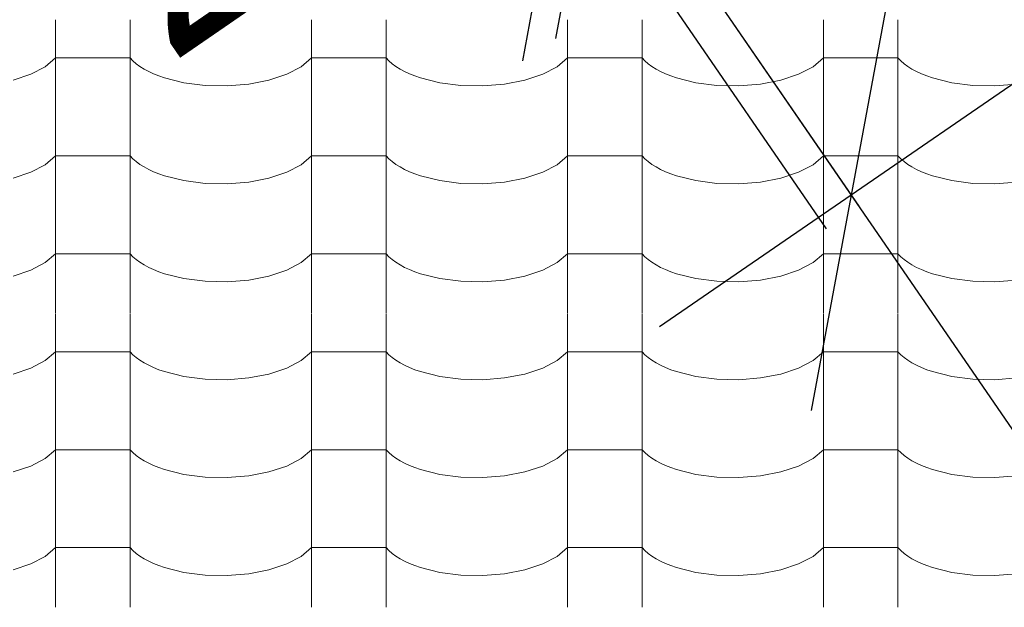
# Model space of a CAD drawing. Header units: millimetres. Extents: x -36478 to 31050, y -14815 to 11827.
# Tile 380 of 656: x -10815 to -10180, y 7273 to 7652. Entities that reach past the tile are written whole.
import ezdxf

# ---------------------------------------------------------------- set-up
doc = ezdxf.new("R2010")
doc.units = ezdxf.units.MM
doc.header["$MEASUREMENT"] = 0
doc.layers.add('Nové_Kóty - SP', color=7, linetype='Continuous')
doc.layers.add('Nové_Výplně - Povrchové', color=7, linetype='Continuous')
doc.styles.add('GENEROVANÝ_STYL_2', font='txt')
doc.dimstyles.new('GENEROVANÝ_STYL__1', dxfattribs={"dimtxt": 125, "dimasz": 190, "dimexe": 0.18, "dimexo": 300, "dimgap": 0, "dimtad": 1, "dimdec": 0, "dimzin": 0, "dimdsep": 46, "dimtxsty": 'GENEROVANÝ_STYL_2', "dimblk": 'ARROWHEAD_6', "dimblk1": 'ARROWHEAD_6', "dimblk2": 'ARROWHEAD_6', "dimcen": 0.09, "dimclrd": 1, "dimclre": 1, "dimclrt": 1, "dimazin": 0, "dimtfac": 1, "dimtdec": 4, "dimtmove": 0, "dimatfit": 3, "dimfxl": 1, "dimtolj": 1, "dimtzin": 0, "dimarcsym": 0})
doc.dimstyles.new('GENEROVANÝ_STYL__2', dxfattribs={"dimtxt": 125, "dimasz": 190, "dimexe": 0.18, "dimexo": 300, "dimgap": 0, "dimtad": 1, "dimdec": 0, "dimzin": 0, "dimdsep": 46, "dimtxsty": 'GENEROVANÝ_STYL_2', "dimblk": 'ARROWHEAD_6', "dimblk1": 'ARROWHEAD_6', "dimblk2": 'ARROWHEAD_6', "dimcen": 0.09, "dimclrd": 1, "dimclre": 1, "dimclrt": 1, "dimazin": 0, "dimtfac": 1, "dimtdec": 4, "dimtmove": 2, "dimatfit": 3, "dimfxl": 1, "dimtolj": 1, "dimtzin": 0, "dimarcsym": 0})

# ---------------------------------------------------------------- blocks, each defined once
blk = doc.blocks.new('*X13')
at = {"layer": 'Nové_Výplně - Povrchové', "color": 21, "linetype": 'Continuous', "lineweight": 20, "true_color": 0xffaaaa}
for p, q in [((-10791.72, 7651.57), (-10791.72, 7588.69)), ((-10743.69, 7651.57), (-10743.69, 7588.69)), ((-10626.72, 7651.57), (-10626.72, 7588.69)), ((-10578.69, 7651.57), (-10578.69, 7588.69)), ((-10461.72, 7651.57), (-10461.72, 7588.69)), ((-10413.69, 7651.57), (-10413.69, 7588.69)), ((-10296.72, 7651.57), (-10296.72, 7588.69)), ((-10248.69, 7651.57), (-10248.69, 7588.69)), ((-10798.39, 7621.35), (-10791.72, 7627.04)), ((-10767.71, 7627.04), (-10791.72, 7627.04)), ((-10743.69, 7627.04), (-10767.71, 7627.04)), ((-10743.69, 7627.04), (-10741.86, 7625.14)), ((-10741.86, 7625.14), (-10739.74, 7623.31)), ((-10633.39, 7621.35), (-10626.72, 7627.04)), ((-10602.71, 7627.04), (-10626.72, 7627.04)), ((-10578.69, 7627.04), (-10602.71, 7627.04)), ((-10578.69, 7627.04), (-10576.86, 7625.14)), ((-10576.86, 7625.14), (-10574.74, 7623.31)), ((-10468.39, 7621.35), (-10461.72, 7627.04)), ((-10437.71, 7627.04), (-10461.72, 7627.04)), ((-10413.69, 7627.04), (-10437.71, 7627.04)), ((-10413.69, 7627.04), (-10411.86, 7625.14)), ((-10411.86, 7625.14), (-10409.74, 7623.31)), ((-10303.39, 7621.35), (-10296.72, 7627.04)), ((-10272.71, 7627.04), (-10296.72, 7627.04)), ((-10248.69, 7627.04), (-10272.71, 7627.04)), ((-10248.69, 7627.04), (-10246.86, 7625.14)), ((-10246.86, 7625.14), (-10244.74, 7623.31)), ((-10807.7, 7616.48), (-10798.39, 7621.35)), ((-10739.74, 7623.31), (-10737.34, 7621.56)), ((-10737.34, 7621.56), (-10734.65, 7619.89)), ((-10734.65, 7619.89), (-10731.71, 7618.31)), ((-10731.71, 7618.31), (-10728.53, 7616.83)), ((-10642.7, 7616.48), (-10633.39, 7621.35)), ((-10574.74, 7623.31), (-10572.34, 7621.56)), ((-10572.34, 7621.56), (-10569.65, 7619.89)), ((-10569.65, 7619.89), (-10566.71, 7618.31)), ((-10566.71, 7618.31), (-10563.53, 7616.83)), ((-10477.7, 7616.48), (-10468.39, 7621.35)), ((-10409.74, 7623.31), (-10407.34, 7621.56)), ((-10407.34, 7621.56), (-10404.65, 7619.89)), ((-10404.65, 7619.89), (-10401.71, 7618.31)), ((-10401.71, 7618.31), (-10398.53, 7616.83)), ((-10312.7, 7616.48), (-10303.39, 7621.35)), ((-10244.74, 7623.31), (-10242.34, 7621.56)), ((-10242.34, 7621.56), (-10239.65, 7619.89)), ((-10239.65, 7619.89), (-10236.71, 7618.31)), ((-10236.71, 7618.31), (-10233.53, 7616.83)), ((-10819.18, 7612.69), (-10807.7, 7616.48)), ((-10728.53, 7616.83), (-10725.12, 7615.46)), ((-10725.12, 7615.46), (-10721.5, 7614.2)), ((-10721.5, 7614.2), (-10709.05, 7611.1)), ((-10709.05, 7611.1), (-10695.39, 7609.35)), ((-10667.24, 7610.16), (-10654.18, 7612.69)), ((-10654.18, 7612.69), (-10642.7, 7616.48)), ((-10563.53, 7616.83), (-10560.12, 7615.46)), ((-10560.12, 7615.46), (-10556.5, 7614.2)), ((-10556.5, 7614.2), (-10544.05, 7611.1)), ((-10544.05, 7611.1), (-10530.39, 7609.35)), ((-10502.24, 7610.16), (-10489.18, 7612.69)), ((-10489.18, 7612.69), (-10477.7, 7616.48)), ((-10398.53, 7616.83), (-10395.12, 7615.46)), ((-10395.12, 7615.46), (-10391.5, 7614.2)), ((-10391.5, 7614.2), (-10379.05, 7611.1)), ((-10379.05, 7611.1), (-10365.39, 7609.35)), ((-10337.24, 7610.16), (-10324.18, 7612.69)), ((-10324.18, 7612.69), (-10312.7, 7616.48)), ((-10233.53, 7616.83), (-10230.12, 7615.46)), ((-10230.12, 7615.46), (-10226.5, 7614.2)), ((-10226.5, 7614.2), (-10214.05, 7611.1)), ((-10214.05, 7611.1), (-10200.39, 7609.35)), ((-10695.39, 7609.35), (-10681.21, 7609.03)), ((-10681.21, 7609.03), (-10667.24, 7610.16)), ((-10530.39, 7609.35), (-10516.21, 7609.03)), ((-10516.21, 7609.03), (-10502.24, 7610.16)), ((-10365.39, 7609.35), (-10351.21, 7609.03)), ((-10351.21, 7609.03), (-10337.24, 7610.16)), ((-10200.39, 7609.35), (-10186.21, 7609.03)), ((-10186.21, 7609.03), (-10172.24, 7610.16)), ((-10791.72, 7588.46), (-10791.72, 7525.59)), ((-10743.69, 7588.46), (-10743.69, 7525.59)), ((-10626.72, 7588.46), (-10626.72, 7525.59)), ((-10578.69, 7588.46), (-10578.69, 7525.59)), ((-10461.72, 7588.46), (-10461.72, 7525.59)), ((-10413.69, 7588.46), (-10413.69, 7525.59)), ((-10296.72, 7588.46), (-10296.72, 7525.59)), ((-10248.69, 7588.46), (-10248.69, 7525.59)), ((-10798.39, 7558.24), (-10791.72, 7563.93)), ((-10767.71, 7563.93), (-10791.72, 7563.93)), ((-10743.69, 7563.93), (-10767.71, 7563.93)), ((-10743.69, 7563.93), (-10741.86, 7562.04)), ((-10741.86, 7562.04), (-10739.74, 7560.21)), ((-10739.74, 7560.21), (-10737.34, 7558.45)), ((-10633.39, 7558.24), (-10626.72, 7563.93)), ((-10602.71, 7563.93), (-10626.72, 7563.93)), ((-10578.69, 7563.93), (-10602.71, 7563.93)), ((-10578.69, 7563.93), (-10576.86, 7562.04)), ((-10576.86, 7562.04), (-10574.74, 7560.21)), ((-10574.74, 7560.21), (-10572.34, 7558.45)), ((-10468.39, 7558.24), (-10461.72, 7563.93)), ((-10437.71, 7563.93), (-10461.72, 7563.93)), ((-10413.69, 7563.93), (-10437.71, 7563.93)), ((-10413.69, 7563.93), (-10411.86, 7562.04)), ((-10411.86, 7562.04), (-10409.74, 7560.21)), ((-10409.74, 7560.21), (-10407.34, 7558.45)), ((-10303.39, 7558.24), (-10296.72, 7563.93)), ((-10272.71, 7563.93), (-10296.72, 7563.93)), ((-10248.69, 7563.93), (-10272.71, 7563.93)), ((-10248.69, 7563.93), (-10246.86, 7562.04)), ((-10246.86, 7562.04), (-10244.74, 7560.21)), ((-10244.74, 7560.21), (-10242.34, 7558.45)), ((-10807.7, 7553.38), (-10798.39, 7558.24)), ((-10737.34, 7558.45), (-10734.65, 7556.78)), ((-10734.65, 7556.78), (-10731.71, 7555.2)), ((-10731.71, 7555.2), (-10728.53, 7553.72)), ((-10728.53, 7553.72), (-10725.12, 7552.35)), ((-10642.7, 7553.38), (-10633.39, 7558.24)), ((-10572.34, 7558.45), (-10569.65, 7556.78)), ((-10569.65, 7556.78), (-10566.71, 7555.2)), ((-10566.71, 7555.2), (-10563.53, 7553.72)), ((-10563.53, 7553.72), (-10560.12, 7552.35)), ((-10477.7, 7553.38), (-10468.39, 7558.24)), ((-10407.34, 7558.45), (-10404.65, 7556.78)), ((-10404.65, 7556.78), (-10401.71, 7555.2)), ((-10401.71, 7555.2), (-10398.53, 7553.72)), ((-10398.53, 7553.72), (-10395.12, 7552.35)), ((-10312.7, 7553.38), (-10303.39, 7558.24)), ((-10242.34, 7558.45), (-10239.65, 7556.78)), ((-10239.65, 7556.78), (-10236.71, 7555.2)), ((-10236.71, 7555.2), (-10233.53, 7553.72)), ((-10233.53, 7553.72), (-10230.12, 7552.35)), ((-10819.18, 7549.58), (-10807.7, 7553.38)), ((-10725.12, 7552.35), (-10721.5, 7551.1)), ((-10721.5, 7551.1), (-10709.05, 7548)), ((-10709.05, 7548), (-10695.39, 7546.24)), ((-10667.24, 7547.06), (-10654.18, 7549.58)), ((-10654.18, 7549.58), (-10642.7, 7553.38)), ((-10560.12, 7552.35), (-10556.5, 7551.1)), ((-10556.5, 7551.1), (-10544.05, 7548)), ((-10544.05, 7548), (-10530.39, 7546.24)), ((-10502.24, 7547.06), (-10489.18, 7549.58)), ((-10489.18, 7549.58), (-10477.7, 7553.38)), ((-10395.12, 7552.35), (-10391.5, 7551.1)), ((-10391.5, 7551.1), (-10379.05, 7548)), ((-10379.05, 7548), (-10365.39, 7546.24)), ((-10337.24, 7547.06), (-10324.18, 7549.58)), ((-10324.18, 7549.58), (-10312.7, 7553.38)), ((-10230.12, 7552.35), (-10226.5, 7551.1)), ((-10226.5, 7551.1), (-10214.05, 7548)), ((-10214.05, 7548), (-10200.39, 7546.24)), ((-10695.39, 7546.24), (-10681.21, 7545.92)), ((-10681.21, 7545.92), (-10667.24, 7547.06)), ((-10530.39, 7546.24), (-10516.21, 7545.92)), ((-10516.21, 7545.92), (-10502.24, 7547.06)), ((-10365.39, 7546.24), (-10351.21, 7545.92)), ((-10351.21, 7545.92), (-10337.24, 7547.06)), ((-10200.39, 7546.24), (-10186.21, 7545.92)), ((-10186.21, 7545.92), (-10172.24, 7547.06)), ((-10791.72, 7525.36), (-10791.72, 7462.48)), ((-10743.69, 7525.36), (-10743.69, 7462.48)), ((-10626.72, 7525.36), (-10626.72, 7462.48)), ((-10578.69, 7525.36), (-10578.69, 7462.48)), ((-10461.72, 7525.36), (-10461.72, 7462.48)), ((-10413.69, 7525.36), (-10413.69, 7462.48)), ((-10296.72, 7525.36), (-10296.72, 7462.48)), ((-10248.69, 7525.36), (-10248.69, 7462.48)), ((-10798.39, 7495.14), (-10791.72, 7500.83)), ((-10767.71, 7500.83), (-10791.72, 7500.83)), ((-10743.69, 7500.83), (-10767.71, 7500.83)), ((-10743.69, 7500.83), (-10741.86, 7498.93)), ((-10741.86, 7498.93), (-10739.74, 7497.1)), ((-10739.74, 7497.1), (-10737.34, 7495.35)), ((-10633.39, 7495.14), (-10626.72, 7500.83)), ((-10602.71, 7500.83), (-10626.72, 7500.83)), ((-10578.69, 7500.83), (-10602.71, 7500.83)), ((-10578.69, 7500.83), (-10576.86, 7498.93)), ((-10576.86, 7498.93), (-10574.74, 7497.1)), ((-10574.74, 7497.1), (-10572.34, 7495.35)), ((-10468.39, 7495.14), (-10461.72, 7500.83)), ((-10437.71, 7500.83), (-10461.72, 7500.83)), ((-10413.69, 7500.83), (-10437.71, 7500.83)), ((-10413.69, 7500.83), (-10411.86, 7498.93)), ((-10411.86, 7498.93), (-10409.74, 7497.1)), ((-10409.74, 7497.1), (-10407.34, 7495.35)), ((-10303.39, 7495.14), (-10296.72, 7500.83)), ((-10272.71, 7500.83), (-10296.72, 7500.83)), ((-10248.69, 7500.83), (-10272.71, 7500.83)), ((-10248.69, 7500.83), (-10246.86, 7498.93)), ((-10246.86, 7498.93), (-10244.74, 7497.1)), ((-10244.74, 7497.1), (-10242.34, 7495.35)), ((-10819.18, 7486.48), (-10807.7, 7490.27)), ((-10807.7, 7490.27), (-10798.39, 7495.14)), ((-10737.34, 7495.35), (-10734.65, 7493.68)), ((-10734.65, 7493.68), (-10731.71, 7492.1)), ((-10731.71, 7492.1), (-10728.53, 7490.62)), ((-10728.53, 7490.62), (-10725.12, 7489.25)), ((-10654.18, 7486.48), (-10642.7, 7490.27)), ((-10642.7, 7490.27), (-10633.39, 7495.14)), ((-10572.34, 7495.35), (-10569.65, 7493.68)), ((-10569.65, 7493.68), (-10566.71, 7492.1)), ((-10566.71, 7492.1), (-10563.53, 7490.62)), ((-10563.53, 7490.62), (-10560.12, 7489.25)), ((-10489.18, 7486.48), (-10477.7, 7490.27)), ((-10477.7, 7490.27), (-10468.39, 7495.14)), ((-10407.34, 7495.35), (-10404.65, 7493.68)), ((-10404.65, 7493.68), (-10401.71, 7492.1)), ((-10401.71, 7492.1), (-10398.53, 7490.62)), ((-10398.53, 7490.62), (-10395.12, 7489.25)), ((-10324.18, 7486.48), (-10312.7, 7490.27)), ((-10312.7, 7490.27), (-10303.39, 7495.14)), ((-10242.34, 7495.35), (-10239.65, 7493.68)), ((-10239.65, 7493.68), (-10236.71, 7492.1)), ((-10236.71, 7492.1), (-10233.53, 7490.62)), ((-10233.53, 7490.62), (-10230.12, 7489.25)), ((-10725.12, 7489.25), (-10721.5, 7488)), ((-10721.5, 7488), (-10709.05, 7484.89)), ((-10709.05, 7484.89), (-10695.39, 7483.14)), ((-10681.21, 7482.82), (-10667.24, 7483.95)), ((-10667.24, 7483.95), (-10654.18, 7486.48)), ((-10560.12, 7489.25), (-10556.5, 7488)), ((-10556.5, 7488), (-10544.05, 7484.89)), ((-10544.05, 7484.89), (-10530.39, 7483.14)), ((-10516.21, 7482.82), (-10502.24, 7483.95)), ((-10502.24, 7483.95), (-10489.18, 7486.48)), ((-10395.12, 7489.25), (-10391.5, 7488)), ((-10391.5, 7488), (-10379.05, 7484.89)), ((-10379.05, 7484.89), (-10365.39, 7483.14)), ((-10351.21, 7482.82), (-10337.24, 7483.95)), ((-10337.24, 7483.95), (-10324.18, 7486.48)), ((-10230.12, 7489.25), (-10226.5, 7488)), ((-10226.5, 7488), (-10214.05, 7484.89)), ((-10214.05, 7484.89), (-10200.39, 7483.14)), ((-10186.21, 7482.82), (-10172.24, 7483.95)), ((-10695.39, 7483.14), (-10681.21, 7482.82)), ((-10530.39, 7483.14), (-10516.21, 7482.82)), ((-10365.39, 7483.14), (-10351.21, 7482.82)), ((-10200.39, 7483.14), (-10186.21, 7482.82)), ((-10791.72, 7462.25), (-10791.72, 7399.38)), ((-10743.69, 7462.25), (-10743.69, 7399.38)), ((-10626.72, 7462.25), (-10626.72, 7399.38)), ((-10578.69, 7462.25), (-10578.69, 7399.38)), ((-10461.72, 7462.25), (-10461.72, 7399.38)), ((-10413.69, 7462.25), (-10413.69, 7399.38)), ((-10296.72, 7462.25), (-10296.72, 7399.38)), ((-10248.69, 7462.25), (-10248.69, 7399.38)), ((-10798.39, 7432.03), (-10791.72, 7437.72)), ((-10767.71, 7437.72), (-10791.72, 7437.72)), ((-10743.69, 7437.72), (-10767.71, 7437.72)), ((-10743.69, 7437.72), (-10741.86, 7435.83)), ((-10741.86, 7435.83), (-10739.74, 7434)), ((-10739.74, 7434), (-10737.34, 7432.24)), ((-10633.39, 7432.03), (-10626.72, 7437.72)), ((-10602.71, 7437.72), (-10626.72, 7437.72)), ((-10578.69, 7437.72), (-10602.71, 7437.72)), ((-10578.69, 7437.72), (-10576.86, 7435.83)), ((-10576.86, 7435.83), (-10574.74, 7434)), ((-10574.74, 7434), (-10572.34, 7432.24)), ((-10468.39, 7432.03), (-10461.72, 7437.72)), ((-10437.71, 7437.72), (-10461.72, 7437.72)), ((-10413.69, 7437.72), (-10437.71, 7437.72)), ((-10413.69, 7437.72), (-10411.86, 7435.83)), ((-10411.86, 7435.83), (-10409.74, 7434)), ((-10409.74, 7434), (-10407.34, 7432.24)), ((-10303.39, 7432.03), (-10296.72, 7437.72)), ((-10272.71, 7437.72), (-10296.72, 7437.72)), ((-10248.69, 7437.72), (-10272.71, 7437.72)), ((-10248.69, 7437.72), (-10246.86, 7435.83)), ((-10246.86, 7435.83), (-10244.74, 7434)), ((-10244.74, 7434), (-10242.34, 7432.24)), ((-10819.18, 7423.37), (-10807.7, 7427.17)), ((-10807.7, 7427.17), (-10798.39, 7432.03)), ((-10737.34, 7432.24), (-10734.65, 7430.57)), ((-10734.65, 7430.57), (-10731.71, 7428.99)), ((-10731.71, 7428.99), (-10728.53, 7427.51)), ((-10728.53, 7427.51), (-10725.12, 7426.14)), ((-10654.18, 7423.37), (-10642.7, 7427.17)), ((-10642.7, 7427.17), (-10633.39, 7432.03)), ((-10572.34, 7432.24), (-10569.65, 7430.57)), ((-10569.65, 7430.57), (-10566.71, 7428.99)), ((-10566.71, 7428.99), (-10563.53, 7427.51)), ((-10563.53, 7427.51), (-10560.12, 7426.14)), ((-10489.18, 7423.37), (-10477.7, 7427.17)), ((-10477.7, 7427.17), (-10468.39, 7432.03)), ((-10407.34, 7432.24), (-10404.65, 7430.57)), ((-10404.65, 7430.57), (-10401.71, 7428.99)), ((-10401.71, 7428.99), (-10398.53, 7427.51)), ((-10398.53, 7427.51), (-10395.12, 7426.14)), ((-10324.18, 7423.37), (-10312.7, 7427.17)), ((-10312.7, 7427.17), (-10303.39, 7432.03)), ((-10242.34, 7432.24), (-10239.65, 7430.57)), ((-10239.65, 7430.57), (-10236.71, 7428.99)), ((-10236.71, 7428.99), (-10233.53, 7427.51)), ((-10233.53, 7427.51), (-10230.12, 7426.14)), ((-10725.12, 7426.14), (-10721.5, 7424.89)), ((-10721.5, 7424.89), (-10709.05, 7421.79)), ((-10709.05, 7421.79), (-10695.39, 7420.03)), ((-10681.21, 7419.71), (-10667.24, 7420.85)), ((-10667.24, 7420.85), (-10654.18, 7423.37)), ((-10560.12, 7426.14), (-10556.5, 7424.89)), ((-10556.5, 7424.89), (-10544.05, 7421.79)), ((-10544.05, 7421.79), (-10530.39, 7420.03)), ((-10516.21, 7419.71), (-10502.24, 7420.85)), ((-10502.24, 7420.85), (-10489.18, 7423.37)), ((-10395.12, 7426.14), (-10391.5, 7424.89)), ((-10391.5, 7424.89), (-10379.05, 7421.79)), ((-10379.05, 7421.79), (-10365.39, 7420.03)), ((-10351.21, 7419.71), (-10337.24, 7420.85)), ((-10337.24, 7420.85), (-10324.18, 7423.37)), ((-10230.12, 7426.14), (-10226.5, 7424.89)), ((-10226.5, 7424.89), (-10214.05, 7421.79)), ((-10214.05, 7421.79), (-10200.39, 7420.03)), ((-10186.21, 7419.71), (-10172.24, 7420.85)), ((-10695.39, 7420.03), (-10681.21, 7419.71)), ((-10530.39, 7420.03), (-10516.21, 7419.71)), ((-10365.39, 7420.03), (-10351.21, 7419.71)), ((-10200.39, 7420.03), (-10186.21, 7419.71)), ((-10791.72, 7399.15), (-10791.72, 7336.27)), ((-10743.69, 7399.15), (-10743.69, 7336.27)), ((-10626.72, 7399.15), (-10626.72, 7336.27)), ((-10578.69, 7399.15), (-10578.69, 7336.27)), ((-10461.72, 7399.15), (-10461.72, 7336.27)), ((-10413.69, 7399.15), (-10413.69, 7336.27)), ((-10296.72, 7399.15), (-10296.72, 7336.27)), ((-10248.69, 7399.15), (-10248.69, 7336.27)), ((-10798.39, 7368.93), (-10791.72, 7374.62)), ((-10767.71, 7374.62), (-10791.72, 7374.62)), ((-10743.69, 7374.62), (-10767.71, 7374.62)), ((-10743.69, 7374.62), (-10741.86, 7372.72)), ((-10741.86, 7372.72), (-10739.74, 7370.89)), ((-10739.74, 7370.89), (-10737.34, 7369.14)), ((-10633.39, 7368.93), (-10626.72, 7374.62)), ((-10602.71, 7374.62), (-10626.72, 7374.62)), ((-10578.69, 7374.62), (-10602.71, 7374.62)), ((-10578.69, 7374.62), (-10576.86, 7372.72)), ((-10576.86, 7372.72), (-10574.74, 7370.89)), ((-10574.74, 7370.89), (-10572.34, 7369.14)), ((-10468.39, 7368.93), (-10461.72, 7374.62)), ((-10437.71, 7374.62), (-10461.72, 7374.62)), ((-10413.69, 7374.62), (-10437.71, 7374.62)), ((-10413.69, 7374.62), (-10411.86, 7372.72)), ((-10411.86, 7372.72), (-10409.74, 7370.89)), ((-10409.74, 7370.89), (-10407.34, 7369.14)), ((-10303.39, 7368.93), (-10296.72, 7374.62)), ((-10272.71, 7374.62), (-10296.72, 7374.62)), ((-10248.69, 7374.62), (-10272.71, 7374.62)), ((-10248.69, 7374.62), (-10246.86, 7372.72)), ((-10246.86, 7372.72), (-10244.74, 7370.89)), ((-10244.74, 7370.89), (-10242.34, 7369.14)), ((-10819.18, 7360.27), (-10807.7, 7364.06)), ((-10807.7, 7364.06), (-10798.39, 7368.93)), ((-10737.34, 7369.14), (-10734.65, 7367.47)), ((-10734.65, 7367.47), (-10731.71, 7365.89)), ((-10731.71, 7365.89), (-10728.53, 7364.41)), ((-10728.53, 7364.41), (-10725.12, 7363.04)), ((-10654.18, 7360.27), (-10642.7, 7364.06)), ((-10642.7, 7364.06), (-10633.39, 7368.93)), ((-10572.34, 7369.14), (-10569.65, 7367.47)), ((-10569.65, 7367.47), (-10566.71, 7365.89)), ((-10566.71, 7365.89), (-10563.53, 7364.41)), ((-10563.53, 7364.41), (-10560.12, 7363.04)), ((-10489.18, 7360.27), (-10477.7, 7364.06)), ((-10477.7, 7364.06), (-10468.39, 7368.93)), ((-10407.34, 7369.14), (-10404.65, 7367.47)), ((-10404.65, 7367.47), (-10401.71, 7365.89)), ((-10401.71, 7365.89), (-10398.53, 7364.41)), ((-10398.53, 7364.41), (-10395.12, 7363.04)), ((-10324.18, 7360.27), (-10312.7, 7364.06)), ((-10312.7, 7364.06), (-10303.39, 7368.93)), ((-10242.34, 7369.14), (-10239.65, 7367.47)), ((-10239.65, 7367.47), (-10236.71, 7365.89)), ((-10236.71, 7365.89), (-10233.53, 7364.41)), ((-10233.53, 7364.41), (-10230.12, 7363.04)), ((-10725.12, 7363.04), (-10721.5, 7361.79)), ((-10721.5, 7361.79), (-10709.05, 7358.68)), ((-10709.05, 7358.68), (-10695.39, 7356.93)), ((-10695.39, 7356.93), (-10681.21, 7356.61)), ((-10681.21, 7356.61), (-10667.24, 7357.74)), ((-10667.24, 7357.74), (-10654.18, 7360.27)), ((-10560.12, 7363.04), (-10556.5, 7361.79)), ((-10556.5, 7361.79), (-10544.05, 7358.68)), ((-10544.05, 7358.68), (-10530.39, 7356.93)), ((-10530.39, 7356.93), (-10516.21, 7356.61)), ((-10516.21, 7356.61), (-10502.24, 7357.74)), ((-10502.24, 7357.74), (-10489.18, 7360.27)), ((-10395.12, 7363.04), (-10391.5, 7361.79)), ((-10391.5, 7361.79), (-10379.05, 7358.68)), ((-10379.05, 7358.68), (-10365.39, 7356.93)), ((-10365.39, 7356.93), (-10351.21, 7356.61)), ((-10351.21, 7356.61), (-10337.24, 7357.74)), ((-10337.24, 7357.74), (-10324.18, 7360.27)), ((-10230.12, 7363.04), (-10226.5, 7361.79)), ((-10226.5, 7361.79), (-10214.05, 7358.68)), ((-10214.05, 7358.68), (-10200.39, 7356.93)), ((-10200.39, 7356.93), (-10186.21, 7356.61)), ((-10186.21, 7356.61), (-10172.24, 7357.74)), ((-10791.72, 7336.04), (-10791.72, 7273.17)), ((-10743.69, 7336.04), (-10743.69, 7273.17)), ((-10626.72, 7336.04), (-10626.72, 7273.17)), ((-10578.69, 7336.04), (-10578.69, 7273.17)), ((-10461.72, 7336.04), (-10461.72, 7273.17)), ((-10413.69, 7336.04), (-10413.69, 7273.17)), ((-10296.72, 7336.04), (-10296.72, 7273.17)), ((-10248.69, 7336.04), (-10248.69, 7273.17)), ((-10798.39, 7305.82), (-10791.72, 7311.51)), ((-10767.71, 7311.51), (-10791.72, 7311.51)), ((-10743.69, 7311.51), (-10767.71, 7311.51)), ((-10743.69, 7311.51), (-10741.86, 7309.62)), ((-10741.86, 7309.62), (-10739.74, 7307.79)), ((-10739.74, 7307.79), (-10737.34, 7306.03)), ((-10737.34, 7306.03), (-10734.65, 7304.36)), ((-10633.39, 7305.82), (-10626.72, 7311.51)), ((-10602.71, 7311.51), (-10626.72, 7311.51)), ((-10578.69, 7311.51), (-10602.71, 7311.51)), ((-10578.69, 7311.51), (-10576.86, 7309.62)), ((-10576.86, 7309.62), (-10574.74, 7307.79)), ((-10574.74, 7307.79), (-10572.34, 7306.03)), ((-10572.34, 7306.03), (-10569.65, 7304.36)), ((-10468.39, 7305.82), (-10461.72, 7311.51)), ((-10437.71, 7311.51), (-10461.72, 7311.51)), ((-10413.69, 7311.51), (-10437.71, 7311.51)), ((-10413.69, 7311.51), (-10411.86, 7309.62)), ((-10411.86, 7309.62), (-10409.74, 7307.79)), ((-10409.74, 7307.79), (-10407.34, 7306.03)), ((-10407.34, 7306.03), (-10404.65, 7304.36)), ((-10303.39, 7305.82), (-10296.72, 7311.51)), ((-10272.71, 7311.51), (-10296.72, 7311.51)), ((-10248.69, 7311.51), (-10272.71, 7311.51)), ((-10248.69, 7311.51), (-10246.86, 7309.62)), ((-10246.86, 7309.62), (-10244.74, 7307.79)), ((-10244.74, 7307.79), (-10242.34, 7306.03)), ((-10242.34, 7306.03), (-10239.65, 7304.36)), ((-10819.18, 7297.16), (-10807.7, 7300.96)), ((-10807.7, 7300.96), (-10798.39, 7305.82)), ((-10734.65, 7304.36), (-10731.71, 7302.78)), ((-10731.71, 7302.78), (-10728.53, 7301.3)), ((-10728.53, 7301.3), (-10725.12, 7299.94)), ((-10725.12, 7299.94), (-10721.5, 7298.68)), ((-10654.18, 7297.16), (-10642.7, 7300.96)), ((-10642.7, 7300.96), (-10633.39, 7305.82)), ((-10569.65, 7304.36), (-10566.71, 7302.78)), ((-10566.71, 7302.78), (-10563.53, 7301.3)), ((-10563.53, 7301.3), (-10560.12, 7299.94)), ((-10560.12, 7299.94), (-10556.5, 7298.68)), ((-10489.18, 7297.16), (-10477.7, 7300.96)), ((-10477.7, 7300.96), (-10468.39, 7305.82)), ((-10404.65, 7304.36), (-10401.71, 7302.78)), ((-10401.71, 7302.78), (-10398.53, 7301.3)), ((-10398.53, 7301.3), (-10395.12, 7299.94)), ((-10395.12, 7299.94), (-10391.5, 7298.68)), ((-10324.18, 7297.16), (-10312.7, 7300.96)), ((-10312.7, 7300.96), (-10303.39, 7305.82)), ((-10239.65, 7304.36), (-10236.71, 7302.78)), ((-10236.71, 7302.78), (-10233.53, 7301.3)), ((-10233.53, 7301.3), (-10230.12, 7299.94)), ((-10230.12, 7299.94), (-10226.5, 7298.68)), ((-10721.5, 7298.68), (-10709.05, 7295.58)), ((-10709.05, 7295.58), (-10695.39, 7293.82)), ((-10695.39, 7293.82), (-10681.21, 7293.5)), ((-10681.21, 7293.5), (-10667.24, 7294.64)), ((-10667.24, 7294.64), (-10654.18, 7297.16)), ((-10556.5, 7298.68), (-10544.05, 7295.58)), ((-10544.05, 7295.58), (-10530.39, 7293.82)), ((-10530.39, 7293.82), (-10516.21, 7293.5)), ((-10516.21, 7293.5), (-10502.24, 7294.64)), ((-10502.24, 7294.64), (-10489.18, 7297.16)), ((-10391.5, 7298.68), (-10379.05, 7295.58)), ((-10379.05, 7295.58), (-10365.39, 7293.82)), ((-10365.39, 7293.82), (-10351.21, 7293.5)), ((-10351.21, 7293.5), (-10337.24, 7294.64)), ((-10337.24, 7294.64), (-10324.18, 7297.16)), ((-10226.5, 7298.68), (-10214.05, 7295.58)), ((-10214.05, 7295.58), (-10200.39, 7293.82)), ((-10200.39, 7293.82), (-10186.21, 7293.5)), ((-10186.21, 7293.5), (-10172.24, 7294.64))]:
    blk.add_line(p, q, dxfattribs=at)
blk = doc.blocks.new('výplň_6_1', base_point=(0, 0))
at = {"layer": 'Nové_Výplně - Povrchové', "color": 21, "linetype": 'Continuous', "lineweight": 20, "true_color": 0xffaaaa}
blk.add_blockref('*X13', (0, 0), dxfattribs=at)
blk = doc.blocks.new('*D6326')
at = {"layer": 'Nové_Kóty - SP', "color": 1, "linetype": 'Continuous', "lineweight": 25}
for p, q in [((-4581.24, 11091.13), (-4857.39, 11492.87)), ((-4776.94, 11199.3), (-4725.42, 11477.41)), ((-4751.18, 11338.35), (-4627.57, 11423.32)), ((-10278.77, 7538.87), (-4751.18, 11338.35)), ((-10108.84, 7291.64), (-10384.98, 7693.38)), ((-10253.01, 7677.92), (-10304.54, 7399.81)), ((-10402.39, 7453.9), (-10278.77, 7538.87))]:
    blk.add_line(p, q, dxfattribs=at)
at = {"layer": 'Nové_Kóty - SP', "color": 1, "lineweight": 25, "insert": (-8042.9, 9106.07), "char_height": 125, "attachment_point": 7, "rotation": 34.50335, "style": 'GENEROVANÝ_STYL_2'}
blk.add_mtext('\\A1;{\\pql;\\fArial|b0|i0|c0|p38;6\xa0707- KROKEV}', dxfattribs=at)
blk = doc.blocks.new('ARROWHEAD_6')
at = {"color": 0, "linetype": 'Continuous', "lineweight": 0}
for p, q in [((-0.5, -0.5), (0.5, 0.5)), ((0, 0), (-1, 0))]:
    blk.add_line(p, q, dxfattribs=at)
blk = doc.blocks.new('*D6327')
at = {"layer": 'Nové_Kóty - SP', "color": 1, "linetype": 'Continuous', "lineweight": 25}
for p, q in [((-10443.65, 7778.73), (-4851.3, 11622.72)), ((-10273.71, 7531.5), (-10549.86, 7933.25)), ((-10294.79, 7517.01), (-10570.94, 7918.75)), ((-10417.88, 7917.78), (-10469.41, 7639.67)), ((-10490.49, 7625.18), (-10438.97, 7903.29)), ((-10464.73, 7764.24), (-10443.65, 7778.73)), ((-10588.34, 7679.27), (-10464.73, 7764.24))]:
    blk.add_line(p, q, dxfattribs=at)
at = {"layer": 'Nové_Kóty - SP', "color": 1, "lineweight": 25, "insert": (-10717.64, 7620.73), "char_height": 125, "attachment_point": 7, "rotation": 34.50335, "style": 'GENEROVANÝ_STYL_2'}
blk.add_mtext('\\A1;{\\pql;\\fArial|b0|i0|c0|p38;25}', dxfattribs=at)
blk = doc.blocks.new('*D6328')
at = {"layer": 'Nové_Kóty - SP', "color": 1, "linetype": 'Continuous', "lineweight": 25}
for p, q in [((-4681.37, 11375.49), (-4957.51, 11777.24)), ((-4877.07, 11483.67), (-4825.54, 11761.78)), ((-4851.3, 11622.72), (-4727.69, 11707.69)), ((-10443.65, 7778.73), (-4851.3, 11622.72)), ((-10417.88, 7917.78), (-10469.41, 7639.67)), ((-10490.49, 7625.18), (-10438.97, 7903.29))]:
    blk.add_line(p, q, dxfattribs=at)
at = {"layer": 'Nové_Kóty - SP', "color": 1, "lineweight": 25, "insert": (-7480.19, 9877.1), "char_height": 125, "attachment_point": 7, "rotation": 34.50335, "style": 'GENEROVANÝ_STYL_2'}
blk.add_mtext('\\A1;{\\pql;\\fArial|b0|i0|c0|p38;+ 6 787}', dxfattribs=at)

msp = doc.modelspace()

# ---------------------------------------------------------------- block references
at = {"layer": 'Nové_Výplně - Povrchové', "color": 21, "linetype": 'Continuous', "lineweight": 20, "true_color": 0xffaaaa}
msp.add_blockref('výplň_6_1', (0, 0), dxfattribs=at)

# ---------------------------------------------------------------- dimensions: what is measured, and where the dimension line sits
at = {"layer": 'Nové_Kóty - SP', "color": 1, "linetype": 'Continuous', "lineweight": 25}
for base, p1, p2, text, dimstyle, picture, middle in [((-4851.3, 11622.72), (-9826.86, 6881.41), (-4515.96, 11134.85), '+ 6 787', 'GENEROVANÝ_STYL__2', '*D6328', (-7268.85, 10098.2)), ((-10443.65, 7778.73), (-9842.86, 6859.52), (-9826.86, 6881.41), '25', 'GENEROVANÝ_STYL__1', '*D6327', (-10674.52, 7726.21)), ((-4751.18, 11338.35), (-9826.86, 6881.41), (-4362.54, 10772.95), '<MeasuredValue>- KROKEV', 'GENEROVANÝ_STYL__1', '*D6326', (-7174.22, 9779.01))]:
    dim = msp.add_linear_dim(base=base, p1=p1, p2=p2, angle=34.50335, text=text, dimstyle=dimstyle, dxfattribs=at)
    dim.commit()
    dim.dimension.update_dxf_attribs({"geometry": picture, "text_midpoint": middle, "dimtype": 160, "text_rotation": 34.50335})

doc.saveas('drawing.dxf')
